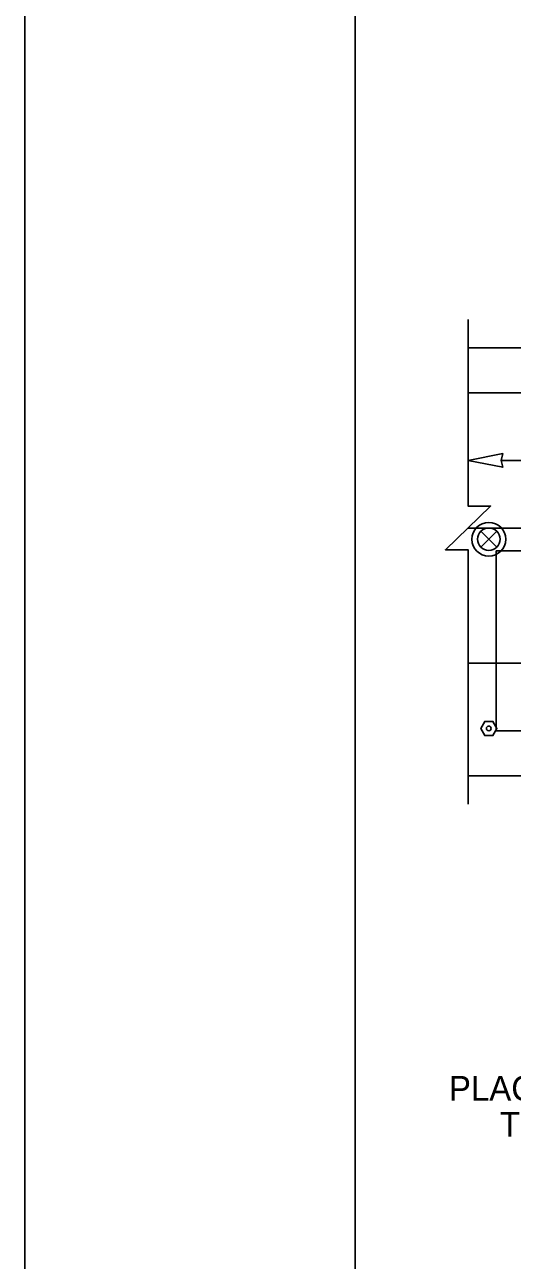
# Model space of a CAD drawing. Extents: x 99958 to 100136, y 99935 to 100013.
# Drawn here: x 100079.062 to 100080.445, y 99975.416 to 99978.924 of the extents above; entities that cross this region are included whole.
import ezdxf

# ---------------------------------------------------------------- set-up
doc = ezdxf.new("R2010")
doc.units = 0
for name, color, linetype in [('RD_ED_ShoulderPavedEdge', 7, 'Continuous'), ('RD_MK_LineEdgeYellow', 7, 'Continuous'), ('RD_MK_LineLane', 7, 'Continuous'), ('SH_GI_PlotLimits', 7, 'Continuous'), ('SH_GI_SheetBorder', 7, 'Continuous'), ('TR_SN_ConstructionSigns', 7, 'Continuous'), ('TR_WZ_TrafficSafetyDrum', 7, 'Continuous'), ('TR_WZ_TubularMarker', 7, 'Continuous'), ('TR_WZ_WorkZoneDetails', 7, 'Continuous')]:
    doc.layers.add(name, color=color, linetype=linetype)

msp = doc.modelspace()

# ---------------------------------------------------------------- linework, layer by layer
at = {"layer": 'RD_ED_ShoulderPavedEdge'}
for p, q in [((100080.32, 99978.0069), (100087.555, 99978.0069)), ((100080.32, 99976.7909), (100082.6438, 99976.7909))]:
    msp.add_line(p, q, dxfattribs=at)
at = {"layer": 'RD_MK_LineEdgeYellow'}
for p, q in [((100080.32, 99977.8789), (100087.555, 99977.8789)), ((100080.32, 99977.1109), (100082.7119, 99977.1109))]:
    msp.add_line(p, q, dxfattribs=at)
at = {"layer": 'RD_MK_LineLane'}
msp.add_lwpolyline([(100087.555, 99977.4949), (100080.32, 99977.4949)], dxfattribs=at)
at = {"layer": 'SH_GI_PlotLimits'}
msp.add_lwpolyline([(100079.0625, 99969.6875), (100096.0625, 99969.6875), (100096.0625, 99980.6875), (100079.0625, 99980.6875)], close=True, dxfattribs=at)
at = {"layer": 'SH_GI_SheetBorder'}
msp.add_line((100080, 99980.375), (100080, 99970), dxfattribs=at)
at = {"layer": 'TR_WZ_TrafficSafetyDrum'}
for p, q in [((100080.3563, 99977.4855), (100080.4015, 99977.4403)), ((100080.4015, 99977.4855), (100080.3563, 99977.4403))]:
    msp.add_line(p, q, dxfattribs=at)
for radius in [0.048, 0.048, 0.032]:
    msp.add_circle((100080.3789, 99977.4629), radius, dxfattribs=at)
at = {"layer": 'TR_WZ_TubularMarker'}
msp.add_lwpolyline([(100080.3558, 99976.9256), (100080.3674, 99976.9456), (100080.3905, 99976.9456), (100080.402, 99976.9256), (100080.3905, 99976.9056), (100080.3674, 99976.9056)], close=True, dxfattribs=at)
msp.add_lwpolyline([(100080.3674, 99976.9056), (100080.3905, 99976.9056), (100080.402, 99976.9256), (100080.3905, 99976.9456), (100080.3674, 99976.9456), (100080.3558, 99976.9256), (100080.3674, 99976.9056)], dxfattribs=at)
msp.add_circle((100080.3789, 99976.9256), 0.00667, dxfattribs=at)
at = {"layer": 'TR_WZ_WorkZoneDetails'}
msp.add_line((100081.9918, 99977.6869), (100080.4137, 99977.6869), dxfattribs=at)
msp.add_lwpolyline([(100080.32, 99976.7109), (100080.32, 99977.433), (100080.256, 99977.433), (100080.384, 99977.5569), (100080.32, 99977.5569), (100080.32, 99978.0869)], dxfattribs=at)
for points in [[(100080.32, 99977.6869), (100080.4183, 99977.7062), (100080.4137, 99977.6869), (100080.4183, 99977.6676)], [(100080.4, 99976.9189), (100080.4, 99977.4299), (100082.0856, 99977.4299), (100082.0856, 99976.9189)]]:
    msp.add_lwpolyline(points, close=True, dxfattribs=at)

# ---------------------------------------------------------------- texts
at = {"layer": 'TR_SN_ConstructionSigns'}
for s, p in [('PLACED ‚ MILE PRIOR', (100080.2657, 99975.8689)), ('TO ', (100080.4102, 99975.7669))]:
    msp.add_text(s, height=0.07, rotation=360, dxfattribs=at).set_placement(p)

doc.saveas('drawing.dxf')
